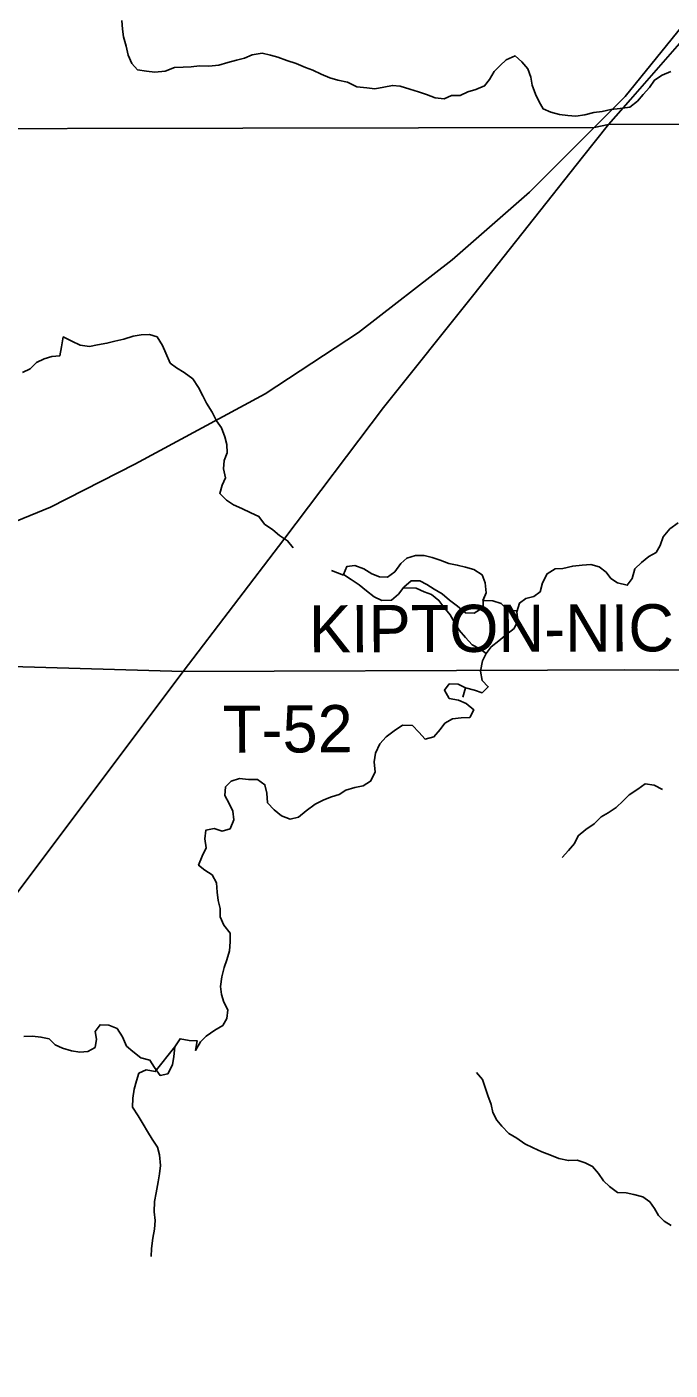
# Model space of a CAD drawing. Extents: x 1857828 to 2277390, y 930619 to 1324581.
# Drawn here: x 2049301 to 2053386, y 1185158 to 1193698 of the extents above; entities that cross this region are included whole.
import ezdxf

# ---------------------------------------------------------------- set-up
doc = ezdxf.new("R2010")
doc.units = 0
for name, color, linetype in [('GM_X_County_Road', 7, 'Continuous'), ('GM_X_Minor_Lake', 7, 'Continuous'), ('GM_X_Minor_River', 7, 'Continuous'), ('GM_X_Township', 7, 'Continuous'), ('GM_X_Township_Road', 7, 'Continuous'), ('GM_X_Township_Road_Text', 7, 'Continuous'), ('GM_X_US_Route', 7, 'Continuous')]:
    doc.layers.add(name, color=color, linetype=linetype)

msp = doc.modelspace()

# ---------------------------------------------------------------- linework, layer by layer
at = {"layer": 'GM_X_County_Road'}
for points in [[(2053134.1, 1193236.2), (2053476.5, 1193626.4), (2054440.9, 1194805.2), (2054757.3, 1195165.7), (2054822, 1195239.3), (2054890.5, 1195288.7), (2054946.1, 1195317), (2054987, 1195334.8), (2055021.6, 1195341.1), (2055078.2, 1195347.4), (2055174.6, 1195340.1), (2055361.2, 1195317), (2055436.7, 1195307), (2055494.9, 1195301.8), (2055529.5, 1195301.3), (2055568.3, 1195305.5), (2055612.3, 1195322.7), (2055648.4, 1195346.9), (2055694.1, 1195394.6), (2055725.5, 1195459), (2055743.3, 1195538.2), (2055750.1, 1195597.9)], [(2052829.7, 1192868.7), (2052995.6, 1193078.3), (2053134.1, 1193236.2)], [(2050293.4, 1189600.3), (2050932.3, 1190438.6), (2051565.3, 1191278.9), (2052140.5, 1191997.6), (2052829.7, 1192868.7)], [(2046246.3, 1189634.3), (2047395.4, 1189632.2), (2049204.7, 1189632.2), (2050293.4, 1189600.3)], [(2048671.5, 1184425.9), (2048694.2, 1186551.3), (2048702.2, 1187148.8), (2048703.7, 1187277.1), (2048705.5, 1187325.3), (2048709.4, 1187367.4), (2048719.3, 1187403.5), (2048737.1, 1187471.7), (2048748.9, 1187505.9), (2048766.8, 1187544), (2048792.6, 1187592.2), (2048882.2, 1187710.8), (2049206.6, 1188149), (2050293.4, 1189600.3)]]:
    msp.add_lwpolyline(points, dxfattribs=at)
at = {"layer": 'GM_X_Minor_Lake'}
for points in [[(2052199, 1190052.6), (2052217.3, 1190099), (2052211.6, 1190163.2), (2052191.8, 1190213.4), (2052139.9, 1190247.7), (2052086, 1190264), (2052034.1, 1190276.3), (2051982.1, 1190286.6), (2051926.2, 1190306.9), (2051874.3, 1190325.1), (2051824.3, 1190337.4), (2051770.3, 1190337.6), (2051714.3, 1190319.9), (2051676.1, 1190286), (2051637.9, 1190234), (2051591.8, 1190200.1), (2051539.8, 1190202.4), (2051491.9, 1190220.6), (2051442, 1190253), (2051384.1, 1190273.3), (2051334.1, 1190267.5), (2051311.8, 1190215.5), (2051361.7, 1190185.2), (2051411.6, 1190150.8), (2051457.4, 1190112.6), (2051507.3, 1190074.2)], [(2052198.1, 1190050.3), (2052217.3, 1190099), (2052211.6, 1190163.2), (2052191.8, 1190213.4), (2052139.9, 1190247.7), (2052086, 1190264), (2052034.1, 1190276.3), (2051982.1, 1190286.6), (2051926.2, 1190306.9), (2051874.3, 1190325.1), (2051824.3, 1190337.4), (2051770.3, 1190337.6), (2051714.3, 1190319.9), (2051676.1, 1190286), (2051637.9, 1190234), (2051591.8, 1190200.1), (2051539.8, 1190202.4), (2051491.9, 1190220.6), (2051442, 1190253), (2051384.1, 1190273.3), (2051334.1, 1190267.5), (2051311.8, 1190215.5), (2051361.7, 1190185.2), (2051411.6, 1190150.8), (2051457.4, 1190112.6), (2051507.3, 1190074.2)], [(2051507.3, 1190074.2), (2051555.1, 1190051.9), (2051617.2, 1190053.7), (2051661.3, 1190091.6), (2051695.5, 1190135.5), (2051741.7, 1190175.4), (2051797.7, 1190177.1), (2051841.6, 1190152.9), (2051887.4, 1190122.6), (2051939.3, 1190094.3), (2051985.1, 1190054), (2052037, 1190015.7), (2052086.8, 1189973.3), (2052142.8, 1189971.1), (2052198.9, 1190006.9), (2052199, 1190052.6)], [(2051507.3, 1190074.2), (2051555.1, 1190051.9), (2051617.2, 1190053.7), (2051661.3, 1190091.6), (2051695.5, 1190135.5), (2051741.7, 1190175.4), (2051797.7, 1190177.1), (2051841.6, 1190152.9), (2051887.4, 1190122.6), (2051939.3, 1190094.3), (2051985.1, 1190054), (2052037, 1190015.7), (2052086.8, 1189973.3), (2052142.8, 1189971.1), (2052198.9, 1190006.9), (2052199, 1190051)]]:
    msp.add_lwpolyline(points, dxfattribs=at)
at = {"layer": 'GM_X_Minor_River'}
for points in [[(2052346.1, 1193488.7), (2052306.2, 1193452.6), (2052268.3, 1193414.4), (2052238.4, 1193364.2), (2052208.5, 1193324.1), (2052152.5, 1193300), (2052102.6, 1193285.9), (2052052.6, 1193261.7), (2051998.6, 1193261.7), (2051950.7, 1193241.5), (2051894.7, 1193247.5), (2051838.6, 1193267.4), (2051788.6, 1193285.4), (2051734.5, 1193301.4), (2051672.5, 1193321.3), (2051622.5, 1193325.3), (2051568.5, 1193315.2), (2051510.5, 1193305.1), (2051460.5, 1193311), (2051396.5, 1193316.9), (2051338.4, 1193346.9), (2051276.4, 1193358.8), (2051226.3, 1193374.8), (2051170.3, 1193396.8), (2051118.2, 1193422.8), (2051070.2, 1193440.7), (2051012.1, 1193464.7), (2050952, 1193484.7), (2050896, 1193504.6), (2050848, 1193518.6), (2050795.9, 1193530.6), (2050731.9, 1193520.4), (2050684, 1193498.3), (2050632, 1193486.2), (2050578.1, 1193472.1), (2050520.1, 1193454), (2050456.1, 1193447.9), (2050398.1, 1193449.8), (2050344.1, 1193443.7), (2050294.1, 1193441.6), (2050238.1, 1193439.6), (2050180.1, 1193415.4), (2050114.2, 1193409.3), (2050062.1, 1193417.2), (2050004.1, 1193425.2), (2049968, 1193465.2), (2049943.9, 1193517.3), (2049931.8, 1193575.4), (2049915.6, 1193633.6), (2049909.5, 1193683.7), (2049905.4, 1193737.8)], [(2053390.3, 1193414), (2053336.4, 1193389.9), (2053286.4, 1193359.8), (2053254.6, 1193311.6), (2053214.7, 1193267.4), (2053178.8, 1193225.3), (2053130.8, 1193187.1), (2053068.9, 1193179), (2053010.9, 1193172.9), (2052954.9, 1193160.8), (2052902.9, 1193152.7), (2052844.9, 1193138.6), (2052787, 1193130.5), (2052737, 1193134.4), (2052682.9, 1193140.3), (2052628.9, 1193156.3), (2052580.8, 1193176.3), (2052554.7, 1193220.4), (2052530.6, 1193270.4), (2052510.5, 1193326.6), (2052502.4, 1193378.7), (2052482.3, 1193430.8), (2052444.1, 1193474.8), (2052402.1, 1193512.8), (2052346.1, 1193488.7)], [(2050993.3, 1190385.3), (2050957.2, 1190431.4), (2050905.1, 1190465.4), (2050863, 1190501.4), (2050810.9, 1190537.4), (2050774.8, 1190585.5), (2050722.7, 1190609.5), (2050666.7, 1190635.4), (2050614.6, 1190659.4), (2050568.5, 1190689.4), (2050526.4, 1190731.5), (2050542.3, 1190783.6), (2050562.2, 1190831.8), (2050550.1, 1190887.9), (2050553.9, 1190942), (2050573.8, 1190990.2), (2050571.7, 1191042.3), (2050559.6, 1191092.4), (2050537.5, 1191148.5), (2050505.4, 1191192.6), (2050477.2, 1191248.6), (2050443.1, 1191304.7), (2050419, 1191352.8), (2050390.9, 1191404.9), (2050354.7, 1191461), (2050300.6, 1191501), (2050252.6, 1191531), (2050210.5, 1191561), (2050184.3, 1191623.1), (2050162.2, 1191673.2), (2050128.1, 1191727.3), (2050080, 1191741.3), (2050028, 1191739.2), (2049976.1, 1191731.1), (2049918.1, 1191713), (2049860.1, 1191700.8), (2049810.1, 1191686.7), (2049750.2, 1191676.6), (2049698.2, 1191666.5), (2049640.2, 1191674.5), (2049586.1, 1191700.4), (2049532, 1191726.4), (2049522.2, 1191664.3), (2049510.3, 1191606.1), (2049460.3, 1191602), (2049410.3, 1191587.9), (2049362.4, 1191563.8), (2049322.5, 1191523.6), (2049274.5, 1191501.5)], [(2053437, 1190545.2), (2053385.1, 1190507.1), (2053343.2, 1190456.9), (2053323.3, 1190400.7), (2053297.4, 1190356.6), (2053251.5, 1190330.5), (2053205.6, 1190292.3), (2053161.7, 1190252.1), (2053145.8, 1190192), (2053113.9, 1190147.8), (2053051.9, 1190163.8), (2053009.8, 1190191.8), (2052979.7, 1190231.8), (2052935.6, 1190265.8), (2052883.6, 1190279.8), (2052827.6, 1190275.7), (2052767.6, 1190269.6), (2052705.6, 1190255.5), (2052655.6, 1190253.4), (2052605.7, 1190221.3), (2052575.8, 1190163.1), (2052562, 1190106.9), (2052520.1, 1190076.8)], [(2051311.2, 1190213.3), (2051235.6, 1190241.3)], [(2052218.9, 1189713.5), (2052178.8, 1189743.5), (2052128.8, 1189769.5), (2052086.6, 1189815.5), (2052046.5, 1189863.6), (2052016.4, 1189911.7), (2051990.3, 1189959.8), (2051950.2, 1190009.8), (2051918.1, 1190051.9), (2051872, 1190089.9), (2051824, 1190105.8), (2051773.9, 1190129.8), (2051692.8, 1190130.9)], [(2052520.1, 1190076.8), (2052470.1, 1190064.7), (2052430.1, 1190034.6), (2052412.3, 1189978.4), (2052420.4, 1189922.3), (2052396.5, 1189874.1), (2052348.6, 1189838), (2052298.7, 1189793.8), (2052250.8, 1189755.6), (2052218.9, 1189713.5), (2052195, 1189667.3), (2052183.1, 1189601.2), (2052193.3, 1189543.1), (2052231.4, 1189503), (2052193.5, 1189464.9), (2052143.4, 1189480.8), (2052087.4, 1189496.8), (2052041.3, 1189518.8), (2051983.3, 1189520.7), (2051953.4, 1189480.6), (2051983.5, 1189428.5), (2052041.6, 1189418.5), (2052091.6, 1189396.6), (2052139.7, 1189356.5), (2052113.8, 1189308.4), (2052059.8, 1189306.3), (2052003.8, 1189298.2), (2051955.9, 1189272.1), (2051926, 1189231.9), (2051886.1, 1189183.7), (2051830.1, 1189169.6), (2051790, 1189213.7), (2051749.9, 1189255.7), (2051685.9, 1189257.6), (2051634, 1189223.5), (2051584.1, 1189185.3), (2051542.2, 1189139.1), (2051516.3, 1189081), (2051506.5, 1189024.8), (2051512.6, 1188960.7), (2051484.7, 1188902.5), (2051436.8, 1188872.3), (2051384.8, 1188862.2), (2051326.9, 1188846.1), (2051284.9, 1188818), (2051235, 1188803.9), (2051187, 1188783.8), (2051133.1, 1188755.6), (2051075.2, 1188713.4), (2051027.2, 1188673.3), (2050973.3, 1188661.2), (2050919.2, 1188683.1), (2050871.1, 1188721.2), (2050829, 1188765.2), (2050824.9, 1188825.3), (2050812.8, 1188879.5), (2050766.7, 1188913.5), (2050708.7, 1188913.4), (2050652.7, 1188919.3), (2050598.7, 1188903.2), (2050562.8, 1188867.1), (2050558.9, 1188810.9), (2050587, 1188760.8), (2050609.1, 1188712.8), (2050615.3, 1188656.6), (2050591.4, 1188600.5), (2050541.4, 1188584.4), (2050491.4, 1188602.3), (2050437.4, 1188590.2), (2050431.5, 1188536.1), (2050439.7, 1188478), (2050413.8, 1188425.8), (2050391.9, 1188367.6), (2050432, 1188337.6), (2050478.1, 1188307.6), (2050506.2, 1188255.5), (2050510.3, 1188197.4), (2050516.5, 1188143.3), (2050528.6, 1188093.2), (2050528.7, 1188039.1), (2050552.8, 1187986.9), (2050592.9, 1187936.9), (2050593.1, 1187880.8), (2050587.2, 1187824.6), (2050571.3, 1187766.5), (2050553.4, 1187718.3), (2050539.6, 1187658.1), (2050531.7, 1187598), (2050537.8, 1187545.9), (2050552, 1187497.8), (2050578.1, 1187449.7), (2050572.2, 1187393.6), (2050546.3, 1187349.4), (2050494.4, 1187319.3), (2050440.5, 1187281.1), (2050404.5, 1187245), (2050372.7, 1187190.8), (2050382.5, 1187252.9), (2050332.5, 1187254.9), (2050274.5, 1187264.8), (2050240.6, 1187214.6)], [(2052414.8, 1189987.4), (2052406.3, 1189986.4), (2052408.3, 1189986.4), (2052356.2, 1189990.3), (2052314.2, 1190032.4), (2052260.1, 1190048.3), (2052198.1, 1190050.3)], [(2052087.4, 1189496.8), (2052069.5, 1189436.6)], [(2052699.9, 1188417.1), (2052741.8, 1188461.2), (2052779.7, 1188505.4), (2052801.6, 1188555.6), (2052851.5, 1188595.7), (2052903.4, 1188631.9), (2052949.3, 1188676.1), (2052993.3, 1188702.2), (2053043.2, 1188734.3), (2053089.1, 1188778.5), (2053127, 1188816.7), (2053180.9, 1188850.8), (2053228.8, 1188885), (2053284.8, 1188877), (2053338.9, 1188849.1)], [(2050240.6, 1187214.6), (2050234.7, 1187152.5), (2050226.9, 1187098.4), (2050197, 1187042.2), (2050147, 1187032.1), (2050112.9, 1187082.2), (2050082.8, 1187128.2), (2050024.7, 1187144.2), (2049974.6, 1187184.2), (2049934.6, 1187218.2), (2049908.4, 1187278.3), (2049874.3, 1187330.4), (2049822.2, 1187352.4), (2049766.2, 1187354.3), (2049734.3, 1187312.2), (2049744.4, 1187262.1), (2049734.6, 1187209.9), (2049688.6, 1187183.8), (2049638.6, 1187179.7), (2049584.6, 1187187.6), (2049526.6, 1187205.6), (2049480.5, 1187225.6), (2049442.4, 1187263.6), (2049390.4, 1187275.6), (2049336.4, 1187281.5), (2049282.4, 1187279.4)], [(2050240.6, 1187214.6), (2050117, 1187056.1), (2050058.9, 1187068), (2050013, 1187045.9), (2049997.1, 1186997.8), (2049983.2, 1186945.6), (2049975.3, 1186887.5), (2049971.5, 1186829.3), (2050007.6, 1186775.3), (2050039.7, 1186721.2), (2050067.8, 1186675.1), (2050097.9, 1186627.1), (2050130.1, 1186575), (2050144.2, 1186526.9), (2050150.3, 1186458.7), (2050144.5, 1186406.6), (2050134.6, 1186354.4), (2050122.7, 1186286.3), (2050112.9, 1186230.1), (2050109, 1186164), (2050115.1, 1186109.8), (2050111.3, 1186053.7), (2050101.4, 1185997.6), (2050093.6, 1185931.4), (2050089.7, 1185881.3)], [(2053393.3, 1186078.5), (2053349.3, 1186104.5), (2053313.2, 1186140.5), (2053287.1, 1186186.6), (2053257, 1186228.7), (2053212.9, 1186260.7), (2053156.9, 1186274.6), (2053106.9, 1186284.6), (2053052.9, 1186288.5), (2053000.8, 1186326.5), (2052962.7, 1186362.6), (2052930.6, 1186408.6), (2052894.5, 1186452.7), (2052846.4, 1186476.7), (2052796.4, 1186492.6), (2052740.4, 1186490.6), (2052680.3, 1186504.5), (2052622.3, 1186526.5), (2052572.2, 1186546.4), (2052516.2, 1186572.4), (2052464.1, 1186596.4), (2052414, 1186632.4), (2052362, 1186662.4), (2052317.9, 1186708.4), (2052285.8, 1186748.5), (2052259.7, 1186796.6), (2052249.5, 1186846.7), (2052229.4, 1186904.8), (2052211.3, 1186954.9), (2052195.2, 1187005), (2052157.1, 1187051)]]:
    msp.add_lwpolyline(points, dxfattribs=at)
at = {"layer": 'GM_X_Township'}
msp.add_lwpolyline([(2060293.5, 1215682.6), (2060204.5, 1207259), (2060140.1, 1201171.9), (2060131.4, 1200354.3), (2060127.4, 1199971.2), (2060075, 1195021.5), (2060042.5, 1193100.2), (2056703.2, 1193080.4), (2052995.6, 1193078.3), (2052904.5, 1193058.9), (2046210.9, 1193045.7), (2035008.9, 1192996), (2032348.2, 1192998.4), (2032344.7, 1193489.1), (2032473.9, 1199136.9), (2032547.8, 1208286.9), (2032612.5, 1216299.5)], dxfattribs=at)
msp.add_lwpolyline([(2032205.6, 1165869.8), (2032242.9, 1167507.3), (2032280.7, 1179370.6), (2032308.8, 1188668.3), (2032348.2, 1192998.4), (2035008.9, 1192996), (2046210.9, 1193045.7), (2052904.5, 1193058.9), (2052995.6, 1193078.3), (2056703.2, 1193080.4), (2060042.5, 1193100.2), (2060012.3, 1189566.5), (2060010.5, 1189354.8), (2059891.2, 1179592.7), (2059723, 1165821.7), (2056292.9, 1165820.7), (2053083.2, 1165828.5), (2051079.7, 1165829.8), (2046516.3, 1165826.4), (2039516.1, 1165835.1), (2032339.2, 1165871.5)], close=True, dxfattribs=at)
at = {"layer": 'GM_X_Township_Road'}
msp.add_lwpolyline([(2050293.4, 1189600.3), (2052607.1, 1189607.4), (2053094.6, 1189609.4), (2053316.4, 1189609.3), (2053540.2, 1189611.1), (2053825.8, 1189611.5), (2054071.6, 1189613.5), (2054359.3, 1189615.9), (2054585.5, 1189617.1)], dxfattribs=at)
at = {"layer": 'GM_X_US_Route'}
msp.add_lwpolyline([(2047344.5, 1189946.8), (2047362.2, 1189950.9), (2048617.6, 1190303.7), (2049451.5, 1190644.8), (2049987.7, 1190918.7), (2050815.5, 1191364.6), (2051408, 1191754.1), (2052001.9, 1192217.7), (2052493.9, 1192647.1), (2052904.5, 1193058.9), (2053100.5, 1193255.4), (2054286, 1194721.6), (2054677.9, 1195170.3)], dxfattribs=at)

# ---------------------------------------------------------------- texts
at = {"layer": 'GM_X_Township_Road_Text'}
for s, rotation, p in [('KIPTON-NICKLE', 0.17947, (2051093.1, 1189720.8)), ('T-52', 0.35348, (2050546.8, 1189082.1))]:
    msp.add_text(s, height=300, rotation=rotation, dxfattribs=at).set_placement(p)

doc.saveas('drawing.dxf')
